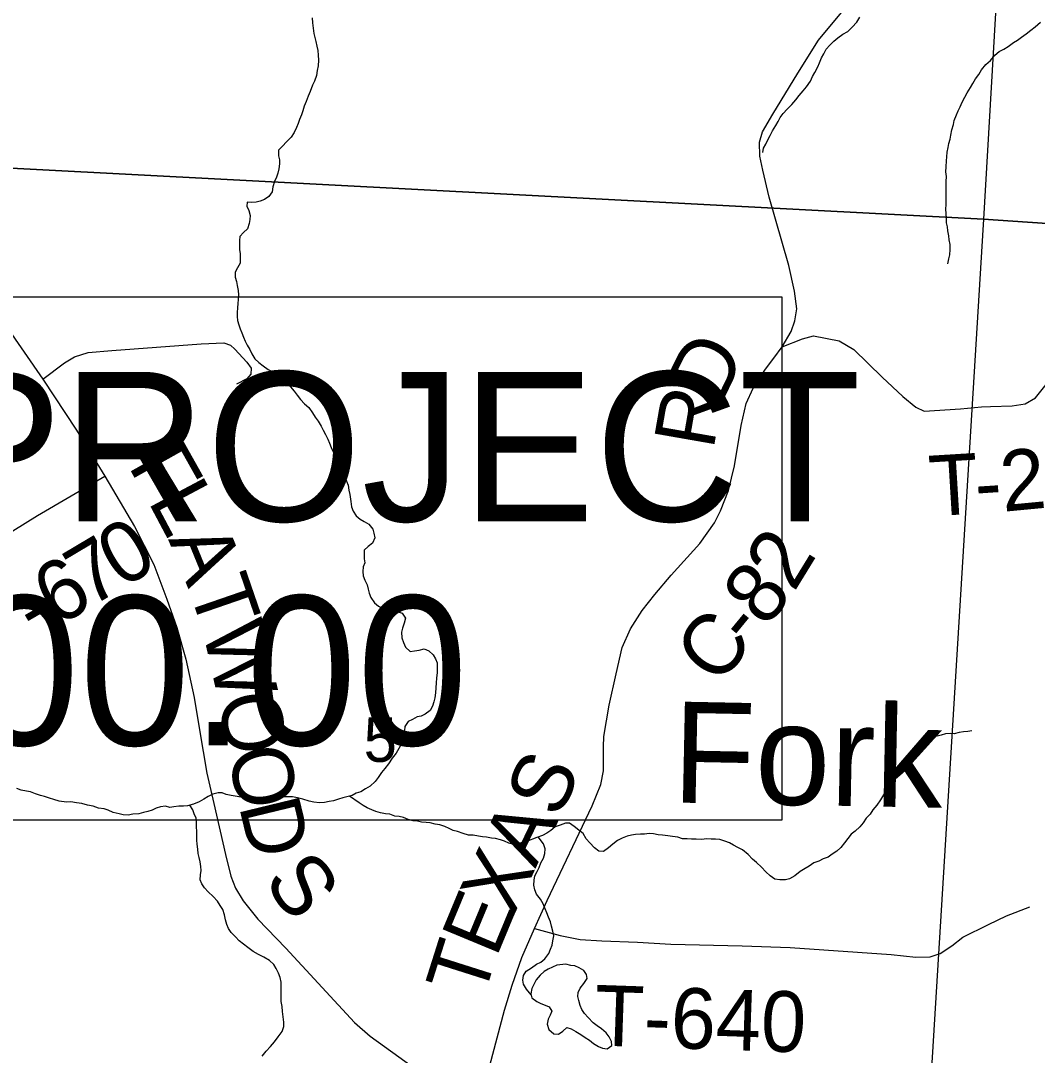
# Model space of a CAD drawing. Extents: x -20.2 to 34, y 0 to 22.
# Drawn here: x 7.079 to 8.033, y 17.124 to 18.094 of the extents above; entities that cross this region are included whole.
import ezdxf

# ---------------------------------------------------------------- set-up
doc = ezdxf.new("R2010")
doc.units = 0
for name, color, linetype in [('Default', 7, 'Continuous'), ('GM_X_County_Road', 7, 'Continuous'), ('GM_X_County_Road_Text', 7, 'Continuous'), ('GM_X_Minor_River', 7, 'Continuous'), ('GM_X_Minor_River_Text', 7, 'Continuous'), ('GM_X_Section', 7, 'Continuous'), ('GM_X_Section_Text', 7, 'Continuous'), ('GM_X_Township_Road', 7, 'Continuous'), ('GM_X_Township_Road_Text', 7, 'Continuous'), ('SH_Masking', 7, 'Continuous'), ('SH_Text', 7, 'Continuous')]:
    doc.layers.add(name, color=color, linetype=linetype)

msp = doc.modelspace()

# ---------------------------------------------------------------- linework, layer by layer
at = {"layer": 'Default'}
for points in [[(8.9, 17.84514), (8.9, 18.87213), (8.04045, 18.91171), (7.98194, 17.90766)], [(8.9, 16.85373), (8.9, 17.84514), (7.98194, 17.90766), (7.92004, 16.89751)]]:
    msp.add_lwpolyline(points, close=True, dxfattribs=at)
at = {"layer": 'GM_X_County_Road'}
for points in [[(7.50945, 17.07768), (7.53298, 17.1663), (7.54018, 17.18957), (7.54905, 17.2156), (7.56096, 17.24274), (7.57286, 17.26904), (7.61495, 17.35764), (7.62326, 17.37787), (7.62575, 17.39062), (7.62575, 17.41305), (7.62613, 17.42275), (7.63102, 17.4521), (7.63766, 17.48145), (7.6432, 17.50609), (7.65096, 17.52382), (7.66203, 17.54099), (7.67394, 17.55594), (7.68917, 17.57394), (7.71603, 17.60357), (7.72988, 17.62296), (7.73552, 17.6344), (7.74289, 17.65342), (7.74844, 17.67668), (7.75481, 17.71435), (7.75951, 17.73484), (7.76616, 17.74932), (7.77751, 17.76724), (7.78554, 17.77748), (7.7933, 17.78801), (7.80161, 17.80241), (7.8052, 17.81238), (7.80714, 17.82373), (7.80493, 17.84035), (7.79939, 17.86444), (7.78111, 17.92841), (7.77502, 17.95361), (7.77225, 17.9669), (7.77197, 17.97992), (7.77475, 17.98961), (7.78444, 18.00623), (7.80798, 18.04472), (7.82736, 18.07573), (7.87694, 18.13554)], [(7.0651, 17.80833), (7.09988, 17.75776), (7.13145, 17.70994), (7.15822, 17.66693), (7.1859, 17.61979), (7.20413, 17.58394), (7.21615, 17.55166), (7.22572, 17.52484), (7.23395, 17.49533), (7.23715, 17.48091), (7.24196, 17.4594), (7.247, 17.42898), (7.25363, 17.38847), (7.26026, 17.3601), (7.27125, 17.31205), (7.27628, 17.29192), (7.28063, 17.28048), (7.28795, 17.26858), (7.30168, 17.25142), (7.32776, 17.22442), (7.3923, 17.15472), (7.40706, 17.1417), (7.47411, 17.09347)]]:
    msp.add_lwpolyline(points, dxfattribs=at)
at = {"layer": 'GM_X_Minor_River'}
for points in [[(7.35257, 18.0964), (7.35301, 18.09185), (7.35344, 18.08691), (7.35426, 18.08198), (7.35507, 18.07819), (7.35587, 18.0744), (7.35706, 18.06986), (7.35787, 18.06607), (7.3583, 18.06152), (7.35835, 18.05696), (7.35804, 18.05163), (7.35733, 18.04707), (7.35663, 18.0425), (7.35479, 18.03715), (7.35294, 18.03333), (7.35073, 18.0276), (7.34889, 18.02302), (7.34704, 18.01806), (7.3452, 18.01386), (7.34373, 18.00928), (7.34264, 18.00546), (7.34079, 18.00126), (7.33932, 17.99744), (7.33784, 17.99362), (7.33562, 17.98904), (7.33301, 17.98482), (7.32851, 17.98021), (7.32476, 17.97636), (7.32101, 17.97251), (7.32107, 17.96719), (7.32188, 17.9634), (7.32192, 17.95961), (7.32122, 17.95504), (7.32051, 17.95085), (7.31903, 17.94703), (7.31718, 17.94321), (7.31572, 17.93825), (7.31502, 17.9333), (7.31203, 17.92908), (7.30789, 17.92637), (7.30373, 17.9248), (7.29995, 17.92361), (7.2954, 17.92356), (7.2916, 17.92389), (7.29126, 17.92008), (7.29321, 17.91593), (7.2944, 17.91138), (7.29407, 17.90758), (7.29335, 17.90377), (7.29189, 17.89881), (7.28814, 17.89535), (7.28477, 17.8915), (7.28443, 17.8877), (7.28447, 17.8839), (7.28453, 17.87934), (7.28496, 17.87517), (7.28501, 17.87061), (7.28506, 17.86643), (7.28246, 17.86222), (7.28023, 17.85801), (7.28028, 17.85345), (7.28147, 17.84929), (7.28227, 17.8455), (7.28308, 17.84095), (7.28351, 17.83677), (7.28318, 17.83259), (7.28285, 17.82879), (7.28252, 17.8246), (7.28219, 17.82042), (7.28223, 17.81662), (7.28266, 17.81282), (7.28384, 17.80866), (7.28503, 17.80488), (7.28659, 17.8011), (7.28815, 17.79732)], [(7.77503, 17.97024), (7.77574, 17.97443), (7.77797, 17.97825), (7.77983, 17.98208), (7.78205, 17.98629), (7.78428, 17.9905), (7.78726, 17.99547), (7.78949, 17.9993), (7.79135, 18.00312), (7.79434, 18.00696), (7.79809, 18.01081), (7.80221, 18.01542), (7.80595, 18.01964), (7.80932, 18.02387), (7.81307, 18.02809), (7.81606, 18.03193), (7.81979, 18.0373), (7.82164, 18.0415), (7.82387, 18.04533), (7.82685, 18.05068), (7.82832, 18.0545), (7.83016, 18.05909), (7.83239, 18.06291), (7.83462, 18.06712), (7.83799, 18.07096), (7.84174, 18.07481), (7.8455, 18.0779), (7.85002, 18.08137), (7.85493, 18.08371), (7.85905, 18.08795), (7.86317, 18.09256), (7.86615, 18.09716)], [(7.94859, 17.86603), (7.94968, 17.87061), (7.95039, 17.87441), (7.95071, 17.87936), (7.95066, 17.88392), (7.94985, 17.88846), (7.94942, 17.89226), (7.94861, 17.89681), (7.94819, 17.9006), (7.94738, 17.90439), (7.94733, 17.90857), (7.9469, 17.91313), (7.94685, 17.9173), (7.94718, 17.92149), (7.94714, 17.92529), (7.94709, 17.92946), (7.94704, 17.93365), (7.94699, 17.93821), (7.94693, 17.94314), (7.94725, 17.94771), (7.94682, 17.95226), (7.94714, 17.95682), (7.94746, 17.96253), (7.94779, 17.96633), (7.94812, 17.97052), (7.94883, 17.97508), (7.94954, 17.97889), (7.95064, 17.98271), (7.95135, 17.98652), (7.95243, 17.99147), (7.95389, 17.99643), (7.9546, 18.00024), (7.95682, 18.00558), (7.95829, 18.0094), (7.96014, 18.01322), (7.96199, 18.01743), (7.9646, 18.02202), (7.96682, 18.02623), (7.9698, 18.0312), (7.97203, 18.03503), (7.97464, 18.03924), (7.97763, 18.04346), (7.98024, 18.04767), (7.98435, 18.05267), (7.98848, 18.05652), (7.9926, 18.06151), (7.99673, 18.06498), (8.00126, 18.06732), (8.00503, 18.06964), (8.0103, 18.07351), (8.01407, 18.07546), (8.01783, 18.07854), (8.02197, 18.08164), (8.02648, 18.08511), (8.03062, 18.0882), (8.03551, 18.09244)], [(7.28815, 17.79732), (7.28972, 17.79354), (7.29166, 17.78976), (7.29399, 17.78561), (7.29593, 17.78146), (7.29864, 17.77693), (7.30248, 17.77356), (7.30669, 17.77019), (7.31129, 17.76683), (7.31587, 17.76423), (7.32085, 17.76087), (7.32505, 17.75826), (7.32889, 17.75489), (7.33235, 17.75076), (7.33582, 17.74662), (7.33852, 17.74286), (7.34161, 17.73871), (7.34545, 17.73458), (7.34929, 17.73121), (7.35276, 17.72632), (7.35547, 17.72217), (7.35817, 17.7184), (7.36088, 17.71388), (7.36282, 17.7101), (7.36515, 17.70595), (7.3671, 17.70142), (7.36866, 17.69764), (7.37023, 17.69386), (7.37256, 17.68895), (7.37413, 17.68479), (7.37684, 17.68026), (7.37841, 17.67611), (7.37959, 17.67194), (7.38232, 17.66628), (7.38464, 17.66213), (7.38621, 17.65835), (7.38702, 17.6538), (7.38783, 17.64963), (7.38866, 17.64318), (7.38948, 17.63825), (7.39105, 17.63409), (7.39376, 17.62957), (7.39759, 17.62657), (7.40141, 17.62434), (7.40562, 17.62174), (7.40947, 17.61722), (7.41027, 17.61343), (7.41146, 17.60889), (7.40924, 17.60392), (7.4051, 17.60083), (7.40135, 17.59736), (7.40144, 17.58939), (7.40187, 17.58559), (7.40039, 17.58178), (7.40006, 17.57759), (7.40049, 17.57342), (7.40206, 17.56926), (7.40401, 17.5651), (7.40519, 17.56094), (7.406, 17.55715), (7.40757, 17.55299), (7.41104, 17.5481), (7.41487, 17.54511), (7.41869, 17.54325), (7.42402, 17.54218), (7.42782, 17.54147), (7.43239, 17.54), (7.43696, 17.53854), (7.44006, 17.53364), (7.43897, 17.52907), (7.43713, 17.52449), (7.43642, 17.52068), (7.43648, 17.51536), (7.43805, 17.51082), (7.44, 17.50667), (7.4446, 17.50254), (7.44839, 17.50297), (7.45294, 17.50379), (7.45748, 17.50499), (7.46206, 17.50314), (7.46589, 17.49939), (7.46821, 17.49562), (7.46978, 17.49184), (7.46983, 17.48767), (7.46989, 17.48273), (7.46919, 17.4774), (7.46886, 17.47321), (7.46854, 17.46827), (7.46821, 17.46371), (7.46751, 17.45914), (7.46679, 17.45533), (7.46532, 17.45114), (7.46309, 17.44731), (7.45858, 17.44383), (7.4548, 17.44189), (7.45102, 17.44108), (7.44649, 17.43874), (7.44272, 17.43679), (7.43935, 17.43219), (7.43902, 17.42839), (7.43832, 17.42344)], [(7.43832, 17.42344), (7.43798, 17.41964), (7.43614, 17.41544), (7.4339, 17.41161), (7.4313, 17.40702), (7.42756, 17.40241), (7.4242, 17.39705), (7.42084, 17.39283), (7.41746, 17.38899), (7.41448, 17.38439), (7.41149, 17.38055), (7.40699, 17.37632), (7.40246, 17.3736), (7.39832, 17.37089), (7.39378, 17.36969), (7.39001, 17.36737), (7.38509, 17.36617), (7.3813, 17.36536), (7.37714, 17.36417), (7.3726, 17.36259), (7.36844, 17.36178), (7.36427, 17.36096), (7.35934, 17.36052), (7.35402, 17.36121), (7.34983, 17.3623), (7.34374, 17.36413), (7.33879, 17.3652), (7.33422, 17.36629), (7.32853, 17.36621), (7.32435, 17.36616), (7.32018, 17.36573), (7.31639, 17.36568), (7.31145, 17.36562), (7.30766, 17.36519), (7.30349, 17.36514), (7.29893, 17.36546), (7.29438, 17.3654), (7.2902, 17.36573), (7.28564, 17.36605), (7.28032, 17.36675), (7.27651, 17.36746), (7.27194, 17.36854), (7.26813, 17.37001), (7.26433, 17.36996), (7.25941, 17.36876), (7.25489, 17.36643), (7.25112, 17.3641), (7.2466, 17.36138), (7.2413, 17.35942), (7.23563, 17.35783), (7.23184, 17.3574), (7.22766, 17.35735), (7.22273, 17.35691), (7.21895, 17.3561), (7.21513, 17.35757), (7.21021, 17.35675), (7.20643, 17.35556), (7.20265, 17.35361), (7.19849, 17.35242), (7.19433, 17.35161), (7.19016, 17.35042), (7.18448, 17.34996), (7.17993, 17.34915), (7.17537, 17.34947), (7.17157, 17.35018), (7.16585, 17.35163), (7.16128, 17.35385), (7.15747, 17.35495), (7.15214, 17.35564), (7.14719, 17.35747), (7.14186, 17.35855), (7.13653, 17.36), (7.13159, 17.3607), (7.12626, 17.36139), (7.12209, 17.36134), (7.11525, 17.36201), (7.11029, 17.36385), (7.1061, 17.36494), (7.10153, 17.3664), (7.09772, 17.36749), (7.09315, 17.36895), (7.08857, 17.3708), (7.08477, 17.37151), (7.07982, 17.37259), (7.07563, 17.37405)], [(7.97121, 17.42825), (7.96742, 17.42744), (7.96325, 17.42701), (7.95908, 17.42657), (7.95454, 17.42538), (7.95074, 17.42571), (7.94657, 17.42528), (7.94241, 17.42408), (7.93749, 17.42288), (7.9337, 17.4217), (7.92956, 17.41898), (7.92467, 17.41512), (7.92054, 17.41165), (7.91603, 17.40704), (7.91266, 17.4032), (7.90854, 17.39896), (7.90517, 17.39512), (7.9018, 17.3909), (7.89845, 17.38554), (7.89584, 17.38095), (7.89324, 17.37674), (7.89139, 17.37253), (7.8884, 17.36794), (7.88542, 17.36334), (7.88206, 17.35836), (7.87832, 17.35413), (7.87571, 17.34992), (7.87196, 17.34608), (7.86935, 17.34186), (7.86598, 17.33802), (7.86185, 17.33417), (7.85809, 17.33109), (7.85472, 17.32724), (7.85173, 17.32303), (7.84837, 17.31881), (7.84461, 17.31534), (7.84009, 17.31262), (7.83633, 17.30954), (7.83179, 17.30796), (7.82764, 17.30601), (7.8231, 17.30443), (7.81858, 17.30134), (7.81481, 17.29901), (7.81029, 17.29629), (7.80503, 17.29205), (7.80012, 17.28933), (7.79634, 17.28852), (7.79102, 17.28845), (7.78646, 17.28915), (7.78187, 17.29214), (7.77803, 17.29589), (7.7738, 17.30039), (7.7692, 17.30451), (7.76536, 17.30788), (7.76152, 17.31201), (7.75615, 17.31651), (7.75157, 17.31873), (7.74775, 17.32096), (7.74393, 17.32319), (7.73935, 17.32465), (7.73478, 17.32611), (7.7306, 17.32644), (7.72681, 17.32639), (7.72263, 17.32672), (7.7177, 17.32628), (7.71276, 17.3266), (7.70821, 17.32654), (7.70403, 17.32687), (7.69985, 17.32682), (7.69528, 17.32828), (7.69034, 17.32897), (7.68615, 17.32968), (7.68121, 17.33038), (7.67703, 17.33071), (7.67247, 17.33141), (7.66867, 17.33174), (7.66412, 17.3313), (7.66032, 17.33126), (7.65577, 17.33082), (7.65198, 17.33039), (7.64782, 17.3292), (7.64328, 17.32762), (7.63875, 17.32529), (7.63462, 17.32182), (7.63049, 17.31835), (7.62559, 17.31486), (7.62141, 17.31519), (7.6172, 17.31856), (7.61297, 17.32306), (7.60951, 17.32682), (7.6068, 17.33172), (7.60258, 17.33509), (7.59836, 17.33846), (7.59378, 17.34144), (7.58998, 17.34139), (7.58506, 17.33981), (7.58053, 17.33823), (7.57639, 17.33476), (7.57263, 17.33205), (7.56848, 17.3301), (7.56318, 17.32814)], [(7.56318, 17.32814), (7.55903, 17.32656), (7.55449, 17.32461), (7.54995, 17.32341), (7.54541, 17.32259), (7.54163, 17.3214), (7.53705, 17.32287), (7.53286, 17.32471), (7.52905, 17.32581), (7.52448, 17.32727), (7.52068, 17.3276), (7.51611, 17.3283), (7.51231, 17.32863), (7.50851, 17.32935), (7.50356, 17.33042), (7.49901, 17.33037), (7.49406, 17.33182), (7.48872, 17.33366), (7.48491, 17.33475), (7.48109, 17.3366), (7.47689, 17.33845), (7.47232, 17.33991), (7.46776, 17.34061), (7.46319, 17.34169), (7.45939, 17.34203), (7.45521, 17.34235), (7.45141, 17.34344), (7.44723, 17.34377), (7.44266, 17.34486), (7.43808, 17.3467), (7.43427, 17.34779), (7.43009, 17.34812), (7.42552, 17.34996), (7.42134, 17.35029), (7.41677, 17.35137), (7.4122, 17.35245), (7.40839, 17.35392), (7.40419, 17.35577), (7.40037, 17.358), (7.39654, 17.36061), (7.38758, 17.36677)], [(7.30557, 17.12317), (7.30931, 17.12778), (7.31344, 17.13201), (7.31718, 17.13661), (7.32054, 17.14121), (7.32428, 17.1462), (7.32612, 17.15078), (7.32607, 17.15496), (7.32526, 17.15989), (7.32482, 17.16482), (7.32438, 17.16975), (7.32357, 17.1743), (7.32352, 17.1781), (7.32347, 17.18266), (7.32341, 17.1876), (7.32335, 17.19253), (7.32255, 17.1967), (7.32098, 17.20086), (7.31865, 17.20539), (7.31671, 17.20917), (7.31249, 17.21291), (7.30714, 17.21588), (7.30217, 17.21848), (7.29721, 17.22108), (7.29223, 17.22482), (7.28801, 17.22818), (7.28418, 17.23117), (7.28072, 17.23493), (7.2765, 17.23905), (7.27418, 17.24282), (7.27261, 17.2466), (7.27143, 17.25077), (7.27023, 17.25569), (7.26866, 17.26061), (7.26633, 17.26438), (7.26363, 17.26852), (7.25978, 17.27265), (7.25517, 17.27715), (7.25171, 17.28091), (7.24901, 17.28467), (7.24745, 17.28845), (7.24778, 17.29302), (7.24849, 17.2972), (7.24806, 17.301), (7.24763, 17.30517), (7.24645, 17.30933), (7.24564, 17.31312), (7.24521, 17.3173), (7.24478, 17.32185), (7.24436, 17.32564), (7.2443, 17.3302), (7.24426, 17.334), (7.24421, 17.3378), (7.24417, 17.3416), (7.24374, 17.34615), (7.24179, 17.35031), (7.2406, 17.35409), (7.23796, 17.35848)], [(7.55789, 17.1805), (7.55346, 17.18593), (7.55075, 17.19046), (7.54995, 17.19425), (7.55066, 17.19881), (7.55327, 17.20264), (7.55817, 17.20575), (7.56306, 17.20923), (7.56683, 17.21117), (7.57059, 17.21426), (7.57433, 17.21925), (7.57618, 17.22345), (7.57765, 17.22726), (7.57837, 17.23107), (7.57907, 17.23602), (7.57826, 17.24019), (7.57707, 17.24511), (7.57588, 17.2489), (7.57431, 17.25343), (7.57274, 17.25759), (7.57118, 17.26137), (7.56923, 17.26591), (7.56652, 17.27043), (7.56305, 17.27495), (7.56148, 17.27911), (7.56029, 17.28327), (7.56062, 17.28821), (7.56133, 17.29202), (7.56356, 17.29623), (7.56541, 17.30005), (7.56688, 17.30425), (7.56948, 17.30884), (7.57057, 17.31303), (7.5709, 17.31759), (7.56933, 17.32213), (7.56443, 17.3286)], [(7.61992, 17.15144), (7.61609, 17.15443), (7.61147, 17.15931), (7.60801, 17.16307), (7.60531, 17.16683), (7.60375, 17.17061), (7.60256, 17.17515), (7.60175, 17.17894), (7.60209, 17.18275), (7.60394, 17.18695), (7.6073, 17.19117), (7.61029, 17.19576), (7.60986, 17.19956), (7.60716, 17.20332), (7.60296, 17.20593), (7.59876, 17.20778), (7.59496, 17.20811), (7.59039, 17.20919), (7.58205, 17.20832), (7.57374, 17.2048), (7.56997, 17.20247), (7.56622, 17.19901), (7.56247, 17.19478), (7.56025, 17.1902), (7.55839, 17.18637), (7.55769, 17.18143), (7.55849, 17.17764), (7.56309, 17.17428)], [(7.56309, 17.17428), (7.56691, 17.17243), (7.5711, 17.17096), (7.57491, 17.16949), (7.57724, 17.16534), (7.57577, 17.16152), (7.57391, 17.1577), (7.57283, 17.15313), (7.5744, 17.14821), (7.57901, 17.14409), (7.58357, 17.14376), (7.58771, 17.14647), (7.59146, 17.14994), (7.59527, 17.14885), (7.59986, 17.14625), (7.60445, 17.14327), (7.60866, 17.14066), (7.61248, 17.13805), (7.61631, 17.13506), (7.6209, 17.13208), (7.62472, 17.13061), (7.62928, 17.1299), (7.63342, 17.13299), (7.63338, 17.13679), (7.63104, 17.14132), (7.62834, 17.14509), (7.62374, 17.14883), (7.61992, 17.15144), (7.61609, 17.15443), (7.61147, 17.15931), (7.60801, 17.16307), (7.60531, 17.16683), (7.60375, 17.17061), (7.60256, 17.17515), (7.60175, 17.17894), (7.60209, 17.18275), (7.60394, 17.18695), (7.6073, 17.19117), (7.61029, 17.19576), (7.60986, 17.19956), (7.60716, 17.20332), (7.60296, 17.20593), (7.59876, 17.20778), (7.59496, 17.20811), (7.59039, 17.20919), (7.58205, 17.20832), (7.57374, 17.2048), (7.56997, 17.20247), (7.56622, 17.19901), (7.56247, 17.19478), (7.56025, 17.1902), (7.55839, 17.18637), (7.55769, 17.18143), (7.55849, 17.17764), (7.56309, 17.17428)], [(7.56309, 17.17428), (7.56691, 17.17243), (7.5711, 17.17096), (7.57491, 17.16949), (7.57724, 17.16534), (7.57577, 17.16152), (7.57391, 17.1577), (7.57283, 17.15313), (7.5744, 17.14821), (7.57901, 17.14409), (7.58357, 17.14376), (7.58771, 17.14647), (7.59146, 17.14994), (7.59527, 17.14885), (7.59986, 17.14625), (7.60445, 17.14327), (7.60866, 17.14066), (7.61248, 17.13805), (7.61631, 17.13506), (7.6209, 17.13208), (7.62472, 17.13061), (7.62928, 17.1299), (7.63342, 17.13299), (7.63338, 17.13679), (7.63104, 17.14132), (7.62834, 17.14509), (7.62374, 17.14883), (7.61992, 17.15144)]]:
    msp.add_lwpolyline(points, dxfattribs=at)
at = {"layer": 'GM_X_Section'}
for points in [[(6.97766, 18.97062), (8.04045, 18.91171), (7.98194, 17.90766), (6.91499, 17.96388)], [(6.91499, 17.96388), (7.98194, 17.90766), (7.92004, 16.89751), (6.85272, 16.95336)]]:
    msp.add_lwpolyline(points, close=True, dxfattribs=at)
at = {"layer": 'GM_X_Township_Road'}
for points in [[(7.09988, 17.75776), (7.12024, 17.77309), (7.12985, 17.77858), (7.14243, 17.7827), (7.16463, 17.78476), (7.24859, 17.79094), (7.26965, 17.79186), (7.27582, 17.78956), (7.28017, 17.7859), (7.29115, 17.77378), (7.2955, 17.76806), (7.29504, 17.76256), (7.29115, 17.75822), (7.28155, 17.75296)], [(7.7933, 17.78801), (7.81241, 17.79548), (7.82265, 17.79853), (7.84674, 17.79383), (7.86031, 17.78552), (7.88718, 17.75976), (7.90628, 17.74149), (7.91854, 17.73152), (7.9265, 17.72764), (7.96056, 17.72986), (7.98023, 17.73179), (7.9887, 17.73212)], [(7.9887, 17.73212), (8.00903, 17.7329), (8.02121, 17.73456), (8.0309, 17.74037), (8.04077, 17.7529), (8.04918, 17.76281), (8.05859, 17.77029), (8.07106, 17.77666)], [(6.92278, 17.63421), (6.92484, 17.623), (6.92759, 17.61797), (6.93353, 17.6127), (6.94292, 17.60812), (6.95985, 17.60378), (6.99989, 17.58822), (7.00927, 17.58501), (7.01797, 17.58524), (7.02574, 17.58753), (7.03924, 17.59554), (7.09507, 17.63009), (7.15822, 17.66693)], [(7.56096, 17.24274), (7.58505, 17.23637), (7.60388, 17.23249), (7.62409, 17.23111), (7.6576, 17.22999), (7.6889, 17.22806), (7.75563, 17.2264), (7.80077, 17.22501), (7.89548, 17.21837), (7.91847, 17.21588), (7.93204, 17.21615), (7.94145, 17.21947), (7.95225, 17.2264), (7.96278, 17.2347), (7.9866, 17.24662), (8.00376, 17.25464), (8.02564, 17.26295)]]:
    msp.add_lwpolyline(points, dxfattribs=at)
at = {"layer": 'SH_Masking'}
msp.add_lwpolyline([(6.07036, 17.34465), (7.79324, 17.34465), (7.79324, 17.83465), (6.07036, 17.83465)], close=True, dxfattribs=at)
at = {"layer": 'SH_Text'}
msp.add_lwpolyline([(6.07036, 17.83465), (6.07036, 17.34465), (7.79324, 17.34465), (7.79324, 17.83465)], close=True, dxfattribs=at)

# ---------------------------------------------------------------- texts
at = {"layer": 'GM_X_County_Road_Text'}
for s, rotation, p in [('D', 64.00352, (7.73546, 17.73274)), ('R', 80.07182, (7.72871, 17.69077)), ('F', 299.31997, (7.17946, 17.67692)), ('L', 297.98729, (7.19806, 17.64381)), ('2', 58.46126, (7.80422, 17.55729)), ('A', 292.31416, (7.21738, 17.60762)), ('T', 289.0245, (7.23606, 17.56217)), ('8', 51.29887, (7.77787, 17.52364)), ('C', 50.46976, (7.73279, 17.46891)), ('-', 50.59542, (7.76258, 17.50501)), ('W', 282.64915, (7.24946, 17.5236)), ('O', 279.8474, (7.26373, 17.46008)), ('O', 282.18385, (7.27277, 17.40834)), ('S', 65.51638, (7.58395, 17.34468)), ('D', 283.62284, (7.28366, 17.35794)), ('A', 64.33101, (7.56175, 17.29845)), ('X', 65.42941, (7.54108, 17.25324)), ('S', 306.42897, (7.30582, 17.28712)), ('E', 67.45924, (7.52501, 17.21448)), ('T', 72.3972, (7.5126, 17.17519))]:
    msp.add_text(s, height=0.05682, rotation=rotation, dxfattribs=at).set_placement(p)
at = {"layer": 'GM_X_Minor_River_Text'}
msp.add_text('Fork', height=0.094695, rotation=358.867, dxfattribs=at).set_placement((7.68982, 17.36093))
at = {"layer": 'GM_X_Section_Text'}
msp.add_text('5', height=0.04186, rotation=0.00001, dxfattribs=at).set_placement((7.40083, 17.39901))
at = {"layer": 'GM_X_Township_Road_Text'}
for s, height, rotation, p in [('2', 0.05682, 5.4187, (8.00042, 17.63342)), ('T', 0.05682, 3.49052, (7.93263, 17.62915)), ('-', 0.05682, 3.72537, (7.97531, 17.63176)), ('0', 0.05682, 30.80336, (7.17389, 17.56094)), ('7', 0.05682, 30.75191, (7.14376, 17.54301)), ('6', 0.05682, 30.56069, (7.11345, 17.52511)), ('-', 0.05682, 30.09196, (7.09282, 17.51316)), ('T-640', 0.056818, 358.05498, (7.61641, 17.13321))]:
    msp.add_text(s, height=height, rotation=rotation, dxfattribs=at).set_placement(p)
at = {"layer": 'SH_Text'}
for s, p in [('RESUME PROJECT', (6.14036, 17.62465)), ('STA. 391+00.00', (6.14036, 17.41465))]:
    msp.add_text(s, height=0.14, dxfattribs=at).set_placement(p)

doc.saveas('drawing.dxf')
